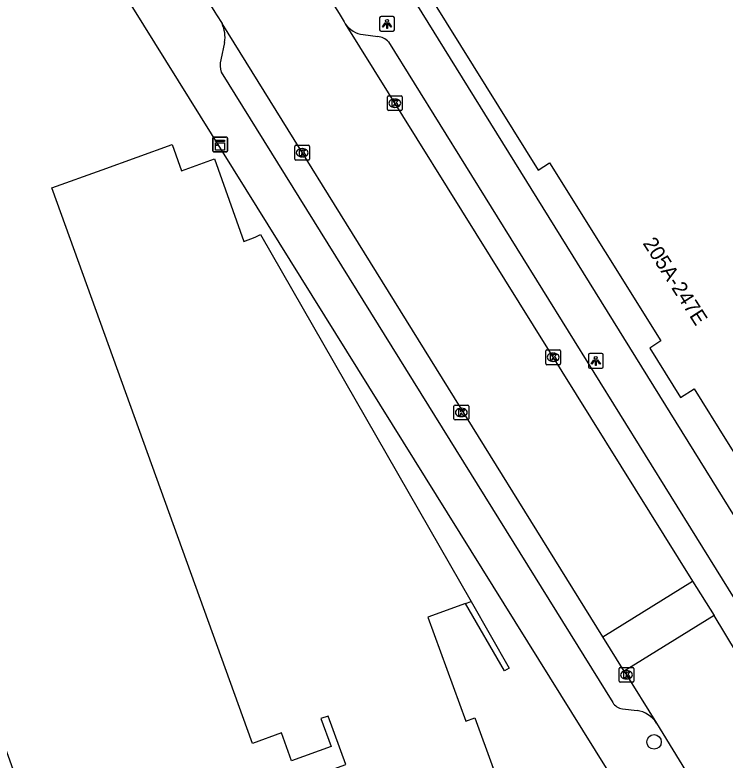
# Model space of a CAD drawing. Extents: x 160379 to 161131, y 383940 to 384849.
# Drawn here: x 160952.1 to 160999.9, y 384002.9 to 384053.2 of the extents above; entities that cross this region are included whole.
import ezdxf

# ---------------------------------------------------------------- set-up
doc = ezdxf.new("R2010")
doc.units = 0
for name, color, linetype in [('IMGEO_Boom', 7, 'Continuous'), ('IMGEO_Erf', 7, 'Continuous'), ('IMGEO_Kast', 7, 'Continuous'), ('IMGEO_Kolk', 7, 'Continuous'), ('IMGEO_Lichtpunt', 7, 'Continuous'), ('IMGEO_Pand', 7, 'Continuous'), ('IMGEO_Pand_nummerreeks', 7, 'Continuous'), ('IMGEO_Rijbaan_lokaal_open', 7, 'Continuous'), ('IMGEO_Voetpad_open', 7, 'Continuous')]:
    doc.layers.add(name, color=color, linetype=linetype)

msp = doc.modelspace()

# ---------------------------------------------------------------- linework, layer by layer
at = {"layer": 'IMGEO_Boom'}
msp.add_circle((160995.116, 384004.157), 0.489, dxfattribs=at)
at = {"layer": 'IMGEO_Erf'}
msp.add_lwpolyline([(160982.8, 384013.616), (160985.357, 384009.13), (160985.036, 384008.943), (160982.407, 384013.49)], dxfattribs=at)
at = {"layer": 'IMGEO_Kast'}
for p, q in [((160965.387, 384044), (160965.387, 384044.841)), ((160965.387, 384044.841), (160965.387, 384044)), ((160965.462, 384044.925), (160966.303, 384044.925)), ((160966.303, 384044.925), (160965.462, 384044.925)), ((160966.387, 384044.85), (160966.387, 384044.009)), ((160966.387, 384044.009), (160966.387, 384044.85)), ((160966.312, 384043.925), (160965.471, 384043.925)), ((160965.471, 384043.925), (160966.312, 384043.925))]:
    msp.add_line(p, q, dxfattribs=at)
for points in [[(160965.582, 384044.715), (160966.182, 384044.715), (160966.182, 384044.63), (160965.582, 384044.63), (160965.582, 384044.715)], [(160965.582, 384044.54), (160966.182, 384044.54), (160966.182, 384044.051), (160965.582, 384044.051), (160965.582, 384044.54)]]:
    msp.add_lwpolyline(points, dxfattribs=at)
msp.add_circle((160965.666, 384044.389), 0.0377, dxfattribs=at)
for centre, start, end in [((160965.465, 384044.847), 92.4484, 184.2845), ((160965.465, 384044.847), 92.4484, 184.2845), ((160966.309, 384044.847), 2.4484, 94.2845), ((160966.309, 384044.847), 2.4484, 94.2845), ((160965.465, 384044.003), 182.4484, 274.2845), ((160965.465, 384044.003), 182.4484, 274.2845), ((160966.309, 384044.003), 272.4484, 4.2845), ((160966.309, 384044.003), 272.4484, 4.2845)]:
    msp.add_arc(centre, 0.0779, start, end, dxfattribs=at)
at = {"layer": 'IMGEO_Kolk'}
for p, q in [((160977.156, 384046.782), (160977.156, 384047.634)), ((160977.231, 384047.708), (160978.083, 384047.708)), ((160977.644, 384047.488), (160977.669, 384047.488)), ((160978.157, 384047.634), (160978.157, 384046.782)), ((160977.667, 384046.928), (160977.642, 384046.928)), ((160978.083, 384046.708), (160977.231, 384046.708)), ((160970.917, 384043.445), (160970.917, 384044.297)), ((160970.992, 384044.371), (160971.844, 384044.371)), ((160971.918, 384044.297), (160971.918, 384043.445)), ((160971.405, 384044.151), (160971.43, 384044.151)), ((160971.844, 384043.371), (160970.992, 384043.371)), ((160971.428, 384043.591), (160971.403, 384043.591)), ((160987.821, 384029.657), (160987.821, 384030.509)), ((160987.896, 384030.583), (160988.748, 384030.583)), ((160988.309, 384030.363), (160988.334, 384030.363)), ((160988.822, 384030.509), (160988.822, 384029.657)), ((160988.332, 384029.803), (160988.307, 384029.803)), ((160988.748, 384029.583), (160987.896, 384029.583)), ((160981.638, 384025.938), (160981.638, 384026.79)), ((160981.713, 384026.864), (160982.565, 384026.864)), ((160982.639, 384026.79), (160982.639, 384025.938)), ((160982.126, 384026.644), (160982.151, 384026.644)), ((160982.565, 384025.864), (160981.713, 384025.864)), ((160982.149, 384026.084), (160982.124, 384026.084)), ((160992.837, 384009.18), (160993.689, 384009.18)), ((160992.762, 384008.254), (160992.762, 384009.106)), ((160993.25, 384008.96), (160993.275, 384008.96)), ((160993.763, 384009.106), (160993.763, 384008.254)), ((160993.689, 384008.18), (160992.837, 384008.18)), ((160993.273, 384008.4), (160993.248, 384008.4))]:
    msp.add_line(p, q, dxfattribs=at)
for points in [[(160977.156, 384046.782), (160977.156, 384047.634)], [(160977.231, 384047.708), (160978.083, 384047.708)], [(160977.477, 384047.408), (160977.6, 384047.408), (160977.6, 384047.257), (160977.73, 384047.408), (160977.894, 384047.408), (160977.748, 384047.257), (160977.901, 384047.008), (160977.749, 384047.008), (160977.664, 384047.172), (160977.6, 384047.105), (160977.6, 384047.008), (160977.477, 384047.008), (160977.477, 384047.408)], [(160978.157, 384047.634), (160978.157, 384046.782)], [(160978.083, 384046.708), (160977.231, 384046.708)], [(160970.917, 384043.445), (160970.917, 384044.297)], [(160970.992, 384044.371), (160971.844, 384044.371)], [(160971.918, 384044.297), (160971.918, 384043.445)], [(160971.238, 384044.071), (160971.361, 384044.071), (160971.361, 384043.92), (160971.491, 384044.071), (160971.655, 384044.071), (160971.509, 384043.92), (160971.662, 384043.671), (160971.51, 384043.671), (160971.425, 384043.835), (160971.361, 384043.768), (160971.361, 384043.671), (160971.238, 384043.671), (160971.238, 384044.071)], [(160971.844, 384043.371), (160970.992, 384043.371)], [(160987.821, 384029.657), (160987.821, 384030.509)], [(160987.896, 384030.583), (160988.748, 384030.583)], [(160988.142, 384030.283), (160988.265, 384030.283), (160988.265, 384030.132), (160988.395, 384030.283), (160988.559, 384030.283), (160988.413, 384030.132), (160988.566, 384029.883), (160988.414, 384029.883), (160988.329, 384030.047), (160988.265, 384029.98), (160988.265, 384029.883), (160988.142, 384029.883), (160988.142, 384030.283)], [(160988.822, 384030.509), (160988.822, 384029.657)], [(160988.748, 384029.583), (160987.896, 384029.583)], [(160981.638, 384025.938), (160981.638, 384026.79)], [(160981.713, 384026.864), (160982.565, 384026.864)], [(160982.639, 384026.79), (160982.639, 384025.938)], [(160981.959, 384026.564), (160982.082, 384026.564), (160982.082, 384026.413), (160982.212, 384026.564), (160982.376, 384026.564), (160982.23, 384026.413), (160982.383, 384026.164), (160982.231, 384026.164), (160982.146, 384026.328), (160982.082, 384026.261), (160982.082, 384026.164), (160981.959, 384026.164), (160981.959, 384026.564)], [(160982.565, 384025.864), (160981.713, 384025.864)], [(160992.837, 384009.18), (160993.689, 384009.18)], [(160992.762, 384008.254), (160992.762, 384009.106)], [(160993.083, 384008.88), (160993.206, 384008.88), (160993.206, 384008.729), (160993.336, 384008.88), (160993.5, 384008.88), (160993.354, 384008.729), (160993.507, 384008.48), (160993.355, 384008.48), (160993.27, 384008.644), (160993.206, 384008.577), (160993.206, 384008.48), (160993.083, 384008.48), (160993.083, 384008.88)], [(160993.763, 384009.106), (160993.763, 384008.254)], [(160993.689, 384008.18), (160992.837, 384008.18)]]:
    msp.add_lwpolyline(points, dxfattribs=at)
for centre, start, end in [((160977.233, 384047.632), 91.552, 178.448), ((160977.233, 384047.632), 91.552, 178.448), ((160978.081, 384047.632), 1.552, 88.448), ((160978.081, 384047.632), 1.552, 88.448), ((160977.233, 384046.784), 181.552, 268.448), ((160977.233, 384046.784), 181.552, 268.448), ((160978.081, 384046.784), 271.552, 358.448), ((160978.081, 384046.784), 271.552, 358.448), ((160970.994, 384044.295), 91.552, 178.448), ((160970.994, 384044.295), 91.552, 178.448), ((160971.842, 384044.295), 1.552, 88.448), ((160971.842, 384044.295), 1.552, 88.448), ((160970.994, 384043.447), 181.552, 268.448), ((160970.994, 384043.447), 181.552, 268.448), ((160971.842, 384043.447), 271.552, 358.448), ((160971.842, 384043.447), 271.552, 358.448), ((160987.898, 384030.507), 91.552, 178.448), ((160987.898, 384030.507), 91.552, 178.448), ((160988.746, 384030.507), 1.552, 88.448), ((160988.746, 384030.507), 1.552, 88.448), ((160987.898, 384029.659), 181.552, 268.448), ((160987.898, 384029.659), 181.552, 268.448), ((160988.746, 384029.659), 271.552, 358.448), ((160988.746, 384029.659), 271.552, 358.448), ((160981.715, 384026.788), 91.552, 178.448), ((160981.715, 384026.788), 91.552, 178.448), ((160982.563, 384026.788), 1.552, 88.448), ((160982.563, 384026.788), 1.552, 88.448), ((160981.715, 384025.94), 181.552, 268.448), ((160981.715, 384025.94), 181.552, 268.448), ((160982.563, 384025.94), 271.552, 358.448), ((160982.563, 384025.94), 271.552, 358.448), ((160992.839, 384009.104), 91.552, 178.448), ((160992.839, 384009.104), 91.552, 178.448), ((160993.687, 384009.104), 1.552, 88.448), ((160993.687, 384009.104), 1.552, 88.448), ((160992.839, 384008.256), 181.552, 268.448), ((160992.839, 384008.256), 181.552, 268.448), ((160993.687, 384008.256), 271.552, 358.448), ((160993.687, 384008.256), 271.552, 358.448)]:
    msp.add_arc(centre, 0.0765, start, end, dxfattribs=at)
for centre, major_axis, ratio, start_param, end_param in [((160977.643, 384047.208), (-0.387, 0.002), 0.722429, 4.712389, 7.853982), ((160977.668, 384047.208), (-0.39, 0.002), 0.717154, 1.570796, 4.712389), ((160971.404, 384043.871), (-0.387, 0.002), 0.722429, 4.712389, 7.853982), ((160971.429, 384043.871), (-0.39, 0.002), 0.717154, 1.570796, 4.712389), ((160988.308, 384030.083), (-0.387, 0.002), 0.722429, 4.712389, 7.853982), ((160988.333, 384030.083), (-0.39, 0.002), 0.717154, 1.570796, 4.712389), ((160982.125, 384026.364), (-0.387, 0.002), 0.722429, 4.712389, 7.853982), ((160982.15, 384026.364), (-0.39, 0.002), 0.717154, 1.570796, 4.712389), ((160993.249, 384008.68), (-0.387, 0.002), 0.722429, 4.712389, 7.853982), ((160993.274, 384008.68), (-0.39, 0.002), 0.717154, 1.570796, 4.712389)]:
    msp.add_ellipse(centre, major_axis=major_axis, ratio=ratio, start_param=start_param, end_param=end_param, dxfattribs=at)
at = {"layer": 'IMGEO_Lichtpunt'}
for p, q in [((160976.632, 384052.956), (160976.632, 384052.149)), ((160976.632, 384052.956), (160976.632, 384052.149)), ((160977.534, 384053.051), (160976.726, 384053.051)), ((160977.534, 384053.051), (160976.726, 384053.051)), ((160977.628, 384052.149), (160977.628, 384052.956)), ((160977.628, 384052.149), (160977.628, 384052.956)), ((160976.726, 384052.055), (160977.534, 384052.055)), ((160976.726, 384052.055), (160977.534, 384052.055)), ((160990.692, 384030.245), (160990.692, 384029.438)), ((160990.692, 384030.245), (160990.692, 384029.438)), ((160991.594, 384030.34), (160990.786, 384030.34)), ((160991.594, 384030.34), (160990.786, 384030.34)), ((160991.688, 384029.438), (160991.688, 384030.245)), ((160991.688, 384029.438), (160991.688, 384030.245)), ((160990.786, 384029.344), (160991.594, 384029.344)), ((160990.786, 384029.344), (160991.594, 384029.344))]:
    msp.add_line(p, q, dxfattribs=at)
for points in [[(160977.006, 384052.62), (160977.045, 384052.592), (160976.857, 384052.33), (160976.819, 384052.357), (160977.006, 384052.62)], [(160977.108, 384052.572), (160977.155, 384052.572), (160977.155, 384052.25), (160977.108, 384052.25), (160977.108, 384052.572)], [(160977.218, 384052.592), (160977.256, 384052.619), (160977.443, 384052.357), (160977.404, 384052.329), (160977.218, 384052.592)], [(160991.066, 384029.909), (160991.105, 384029.881), (160990.917, 384029.619), (160990.879, 384029.646), (160991.066, 384029.909)], [(160991.168, 384029.861), (160991.215, 384029.861), (160991.215, 384029.539), (160991.168, 384029.539), (160991.168, 384029.861)], [(160991.278, 384029.881), (160991.316, 384029.908), (160991.503, 384029.646), (160991.464, 384029.618), (160991.278, 384029.881)]]:
    msp.add_lwpolyline(points, dxfattribs=at)
for centre in [(160977.131, 384052.754), (160991.191, 384030.043)]:
    msp.add_circle(centre, 0.0994, dxfattribs=at)
for centre, start, end in [((160976.726, 384052.956), 90, 180), ((160976.726, 384052.956), 90, 180), ((160977.534, 384052.956), 0, 90), ((160977.534, 384052.956), 0, 90), ((160976.726, 384052.149), 180, 270), ((160976.726, 384052.149), 180, 270), ((160977.534, 384052.149), 270, 0), ((160977.534, 384052.149), 270, 360), ((160990.786, 384030.245), 90, 180), ((160990.786, 384030.245), 90, 180), ((160991.594, 384030.245), 0, 90), ((160991.594, 384030.245), 0, 90), ((160990.786, 384029.438), 180, 270), ((160990.786, 384029.438), 180, 270), ((160991.594, 384029.438), 270, 0), ((160991.594, 384029.438), 270, 360)]:
    msp.add_arc(centre, 0.0946, start, end, dxfattribs=at)
at = {"layer": 'IMGEO_Pand'}
for points in [[(160979.403, 384055.414), (160987.32, 384042.691), (160988.066, 384043.19), (160995.573, 384031.201), (160994.826, 384030.694), (160996.896, 384027.38), (160997.809, 384027.95), (161000, 384024.459), (161003.747, 384018.488)], [(160950.451, 384006.379), (160952.748, 384000), (160952.927, 383999.503), (160954.279, 384000), (160955.666, 384000.51), (160955.853, 384000), (160957.167, 383996.409), (160967.071, 384000), (160974.349, 384002.639), (160973.167, 384005.902), (160972.678, 384005.725), (160973.359, 384003.844), (160970.698, 384002.881), (160970.017, 384004.761), (160968.071, 384004.056), (160954.564, 384041.501), (160957.953, 384042.727), (160962.654, 384044.427), (160963.298, 384042.65), (160965.508, 384043.451), (160967.495, 384037.896), (160968.257, 384038.17), (160968.6, 384038.365), (160982.8, 384013.616)], [(160982.407, 384013.49), (160979.884, 384012.557), (160982.429, 384005.556), (160983.05, 384005.78), (160984.272, 384002.396), (160983.713, 384002.193)], [(160982.407, 384013.49), (160982.8, 384013.616)]]:
    msp.add_lwpolyline(points, dxfattribs=at)
at = {"layer": 'IMGEO_Rijbaan_lokaal_open'}
for points in [[(160971.8, 384056.611), (160973.908, 384053.245), (160974.235, 384052.702), (160974.322, 384052.562)], [(160964.411, 384055.187), (160964.777, 384054.6), (160965.535, 384053.349), (160965.656, 384053.155), (160966.018, 384052.571)], [(160991.676, 384011.238), (160966.018, 384052.571)], [(160974.322, 384052.562), (160997.714, 384015.001)], [(160991.676, 384011.238), (160997.714, 384015.001)], [(160997.714, 384015.001), (160999.157, 384012.684)], [(160999.157, 384012.684), (160993.115, 384008.919)], [(161002.972, 384006.385), (160999.157, 384012.684)], [(160993.115, 384008.919), (160991.676, 384011.238)], [(160993.115, 384008.919), (160995.283, 384005.427)], [(160995.283, 384005.427), (160999.017, 383999.33)]]:
    msp.add_lwpolyline(points, dxfattribs=at)
at = {"layer": 'IMGEO_Voetpad_open'}
for points in [[(160994.936, 383997.455), (160993.385, 384000), (160946.315, 384075.646), (160941.035, 384084.064), (160935.949, 384092.225), (160935.789, 384092.216), (160934.572, 384094.15)], [(161009.9, 384004.269), (160975.962, 384059.006)], [(160975.52, 384051.83), (160976.509, 384051.696)], [(160977.226, 384051.349), (161003.161, 384009.548)], [(160966.193, 384051.303), (160965.929, 384050.122)], [(160965.951, 384049.311), (160992.332, 384006.804)], [(160992.982, 384006.384), (160993.972, 384006.279)]]:
    msp.add_lwpolyline(points, dxfattribs=at)
for centre, radius, start, end in [((160963.955, 384051.64), 2.263, 351.432, 24.2838), ((160975.747, 384053.548), 1.733, 214.6819, 262.4667), ((160976.436, 384050.632), 1.067, 42.2483, 86.1014), ((160967.449, 384049.757), 1.563, 166.5089, 196.5988), ((160993.177, 384007.399), 1.034, 215.145, 259.1176), ((160993.655, 384004.356), 1.949, 33.3352, 80.6263)]:
    msp.add_arc(centre, radius, start, end, dxfattribs=at)

# ---------------------------------------------------------------- texts
at = {"layer": 'IMGEO_Pand_nummerreeks'}
msp.add_text('205A-247E', height=1, rotation=302.6995, dxfattribs=at).set_placement((160994.328, 384037.771))

doc.saveas('drawing.dxf')
